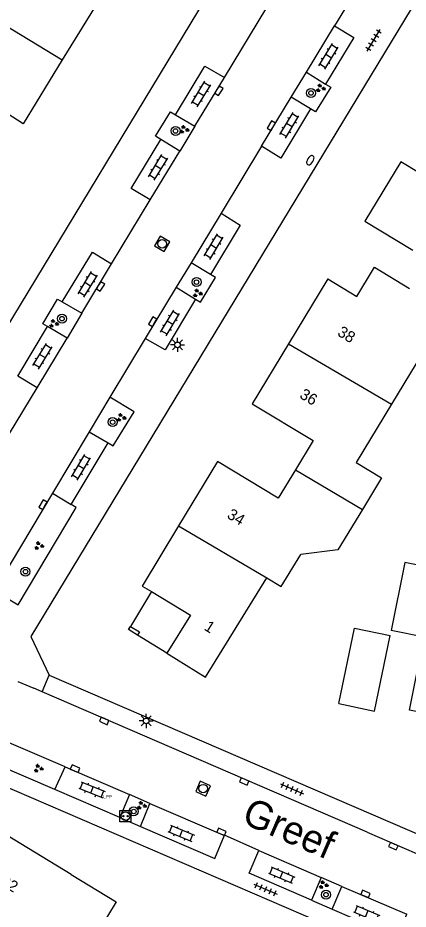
# Model space of a CAD drawing. Extents: x 136000 to 141014, y 402000 to 403500.
# Drawn here: x 138439.7 to 138474.4, y 402532.7 to 402611.9 of the extents above; entities that cross this region are included whole.
import ezdxf

# ---------------------------------------------------------------- set-up
doc = ezdxf.new("R2010")
doc.units = 0
for name, color, linetype in [('bp-grn-parkeervak', 7, 'Continuous'), ('gg-anno-huisnummerreeks BGT', 7, 'Continuous'), ('gg-anno-openbare ruimte label', 7, 'Continuous'), ('gg-bbg-bijgebouw', 7, 'Continuous'), ('gg-bbg-gedigitaliseerde bebouwing', 7, 'Continuous'), ('gg-bbg-gedigitaliseerde bijgebouw', 7, 'Continuous'), ('gg-bbg-hoofdgebouw', 7, 'Continuous'), ('gg-bbg-onder overbouw', 7, 'Continuous'), ('gg-bbg-pand overbouw', 7, 'Continuous'), ('gg-bbg-pilaar onder overbouw', 7, 'Continuous'), ('gg-bbg-pilaar pand', 7, 'Continuous'), ('gg-bbg-tussenscheiding', 7, 'Continuous'), ('gg-knt-verharding', 7, 'Continuous'), ('gg-knt-verharding nz', 7, 'Continuous'), ('gt-grn-weggrens', 7, 'Continuous'), ('gt-symb-boom', 7, 'Continuous'), ('gt-symb-brandkraan', 7, 'Continuous'), ('gt-symb-groenvak', 7, 'Continuous'), ('gt-symb-klinker verharding', 7, 'Continuous'), ('gt-symb-kolk', 7, 'Continuous'), ('gt-symb-laadpunt elektrisch vervoer', 7, 'Continuous'), ('gt-symb-lichtmast', 7, 'Continuous'), ('gt-symb-rioolschacht', 7, 'Continuous'), ('gt-symb-tegel verharding', 7, 'Continuous'), ('kenmerkpunt laadpunt parkeerplaats', 7, 'Continuous')]:
    doc.layers.add(name, color=color, linetype=linetype)

# ---------------------------------------------------------------- blocks, each defined once
blk = doc.blocks.new('gt0-KL1')
at = {"layer": 'gt-symb-klinker verharding'}
for p, q in [((-1.15, 0.3), (1.15, 0.3)), ((-1, -0.3), (-1, 0.3)), ((-0.5, 0.3), (-0.5, 0.45)), ((0, -0.3), (0, 0.3)), ((0.5, 0.3), (0.5, 0.45)), ((1, -0.3), (1, 0.3)), ((-1.15, -0.3), (1.15, -0.3)), ((-0.5, -0.45), (-0.5, -0.3)), ((0.5, -0.45), (0.5, -0.3))]:
    blk.add_line(p, q, dxfattribs=at)
blk = doc.blocks.new('gt0-GRVAK')
at = {"layer": 'gt-symb-groenvak'}
for p, q in [((-0.11, 0.189), (-0.228, 0.24)), ((-0.182, 0.153), (0.088, 0.153)), ((-0.091, 0.211), (-0.156, 0.322)), ((-0.047, 0.214), (-0.047, 0.393)), ((-0.004, 0.211), (0.061, 0.322)), ((0.015, 0.189), (0.133, 0.24)), ((0.262, -0.052), (0.197, 0.059)), ((0.305, -0.049), (0.305, 0.13)), ((0.349, -0.052), (0.414, 0.059)), ((-0.245, -0.228), (-0.363, -0.177)), ((-0.318, -0.264), (-0.047, -0.264)), ((-0.226, -0.206), (-0.291, -0.095)), ((-0.183, -0.203), (-0.183, -0.024)), ((-0.139, -0.206), (-0.074, -0.095)), ((-0.12, -0.228), (-0.002, -0.177)), ((0.243, -0.074), (0.125, -0.023)), ((0.17, -0.11), (0.441, -0.11)), ((0.368, -0.074), (0.486, -0.023))]:
    blk.add_line(p, q, dxfattribs=at)
blk = doc.blocks.new('gt0-BOOM')
at = {"layer": 'gt-symb-boom'}
for radius in [0.4, 0.2]:
    blk.add_circle((0, 0), radius, dxfattribs=at)
blk = doc.blocks.new('gt0-KOLK')
at = {"layer": 'gt-symb-kolk'}
blk.add_lwpolyline([(0, 0), (0.375, 0), (0.375, 0.4), (-0.375, 0.4), (-0.375, 0), (0, 0)], dxfattribs=at)
blk = doc.blocks.new('gt0-TEG1')
at = {"layer": 'gt-symb-tegel verharding'}
for p, q in [((-1.125, 0), (1.125, 0)), ((-0.9, -0.25), (-0.9, 0.25)), ((-0.45, -0.25), (-0.45, 0.25)), ((0, -0.25), (0, 0.25)), ((0.45, -0.25), (0.45, 0.25)), ((0.9, -0.25), (0.9, 0.25))]:
    blk.add_line(p, q, dxfattribs=at)
blk = doc.blocks.new('gt0-BR')
at = {"layer": 'gt-symb-brandkraan'}
for centre, radius, start, end in [((-0.244, 0), 0.206, 107.56694, 252.43307), ((0.599, -2.664), 3, 106.89205, 107.56694), ((0, -0.691), 0.938, 73.10799, 106.89205), ((-0.599, -2.664), 3, 72.43309, 73.10799), ((0.244, 0), 0.206, 287.56695, 72.43309), ((0.599, 2.664), 3, 252.43307, 253.10797), ((0, 0.691), 0.938, 253.10797, 286.89206), ((-0.599, 2.664), 3, 286.89206, 287.56695)]:
    blk.add_arc(centre, radius, start, end, dxfattribs=at)
blk = doc.blocks.new('gt0-LMAST')
at = {"layer": 'gt-symb-lichtmast'}
for p, q in [((-0.182, 0.173), (-0.447, 0.438)), ((-0.005, 0.246), (-0.005, 0.621)), ((0.172, 0.173), (0.437, 0.438)), ((-0.255, -0.004), (-0.63, -0.004)), ((-0.182, -0.181), (-0.447, -0.446)), ((-0.005, -0.254), (-0.005, -0.629)), ((0.437, -0.446), (0.172, -0.181)), ((0.245, -0.004), (0.62, -0.004))]:
    blk.add_line(p, q, dxfattribs=at)
blk.add_circle((-0.005, -0.004), 0.25, dxfattribs=at)
blk = doc.blocks.new('gt0-RS')
at = {"layer": 'gt-symb-rioolschacht'}
blk.add_lwpolyline([(-0.5, -0.5), (0.5, -0.5), (0.5, 0.5), (-0.5, 0.5)], close=True, dxfattribs=at)
blk.add_circle((0, 0), 0.375, dxfattribs=at)
blk = doc.blocks.new('gt0-LEV')
at = {"layer": 'gt-symb-laadpunt elektrisch vervoer'}
blk.add_lwpolyline([(-0.486, 0.501), (0.486, 0.501), (0.486, -0.499), (-0.486, -0.499)], close=True, dxfattribs=at)
for centre, radius in [((0, 0), 0.393), ((-0.186, 0), 0.0566), ((0.186, 0), 0.0566)]:
    blk.add_circle(centre, radius, dxfattribs=at)

msp = doc.modelspace()

# ---------------------------------------------------------------- linework, layer by layer
at = {"layer": 'bp-grn-parkeervak'}
msp.add_lwpolyline([(138449.654, 402542.907), (138448.805, 402540.882), (138443.032, 402543.364), (138443.949, 402545.366), (138449.654, 402542.907)], dxfattribs=at)
at = {"layer": 'gg-bbg-bijgebouw'}
msp.add_lwpolyline([(138468.2, 402550.99), (138471.37, 402550.33), (138472.761, 402557.041)], dxfattribs=at)
at = {"layer": 'gg-bbg-gedigitaliseerde bebouwing'}
msp.add_line((138456.39, 402553.341), (138461.835, 402562.138), dxfattribs=at)
for points in [[(138477.083, 402582.422), (138476.154, 402582.985), (138472.876, 402577.566)], [(138472.876, 402577.566), (138469.746, 402572.39), (138471.997, 402571.028), (138470.305, 402568.231)], [(138470.305, 402568.231), (138468.136, 402564.645), (138464.849, 402564.21)], [(138461.835, 402562.138), (138463.103, 402561.389), (138464.849, 402564.21)], [(138482.66, 402557.059), (138479.545, 402557.685), (138480.458, 402562.233), (138474.063, 402563.516), (138472.85, 402557.47)]]:
    msp.add_lwpolyline(points, dxfattribs=at)
at = {"layer": 'gg-bbg-gedigitaliseerde bijgebouw'}
msp.add_lwpolyline([(138468.2, 402550.99), (138469.594, 402557.686), (138472.761, 402557.041)], dxfattribs=at)
at = {"layer": 'gg-bbg-hoofdgebouw'}
for p, q in [((138467.24, 402588.68), (138463.753, 402582.913)), ((138452.97, 402555.46), (138456.39, 402553.341))]:
    msp.add_line(p, q, dxfattribs=at)
for points in [[(138440.887, 402621.328), (138440.87, 402621.3), (138443.4, 402619.76), (138441.59, 402616.811), (138446.98, 402613.52), (138443.683, 402608.125)], [(138443.683, 402608.125), (138440.22, 402602.46), (138434.92, 402605.85), (138433.273, 402603.1)], [(138477.003, 402597.084), (138473.719, 402599.074), (138470.527, 402593.806), (138474.786, 402591.225)], [(138467.24, 402588.68), (138469.801, 402587.121), (138471.295, 402589.574)], [(138471.295, 402589.574), (138471.386, 402589.724), (138474.486, 402587.836)], [(138463.753, 402582.913), (138460.54, 402577.6), (138465.94, 402574.34), (138464.359, 402571.733)], [(138464.359, 402571.733), (138462.84, 402569.23), (138457.45, 402572.49), (138453.999, 402566.763)], [(138453.999, 402566.763), (138450.78, 402561.42), (138451.599, 402560.927)], [(138481.1, 402549.079), (138474.47, 402550.41), (138475.77, 402556.88), (138472.85, 402557.47)], [(138444.47, 402535.83), (138437.4, 402540.11), (138433.81, 402533.97), (138439.51, 402530.63), (138438.03, 402528.1)], [(138444.47, 402535.83), (138448.474, 402533.406), (138446.83, 402530.69)]]:
    msp.add_lwpolyline(points, dxfattribs=at)
at = {"layer": 'gg-bbg-onder overbouw'}
msp.add_lwpolyline([(138451.599, 402560.927), (138455.07, 402558.84), (138452.97, 402555.46)], dxfattribs=at)
at = {"layer": 'gg-bbg-pand overbouw'}
for p, q in [((138451.599, 402560.927), (138449.732, 402557.844)), ((138452.97, 402555.46), (138450.36, 402557.077))]:
    msp.add_line(p, q, dxfattribs=at)
at = {"layer": 'gg-bbg-pilaar onder overbouw'}
msp.add_lwpolyline([(138449.732, 402557.844), (138450.529, 402557.349), (138450.36, 402557.077)], dxfattribs=at)
at = {"layer": 'gg-bbg-pilaar pand'}
msp.add_lwpolyline([(138450.36, 402557.077), (138449.563, 402557.572), (138449.732, 402557.844)], dxfattribs=at)
at = {"layer": 'gg-bbg-tussenscheiding'}
for p, q in [((138435.157, 402613.293), (138443.683, 402608.125)), ((138463.753, 402582.913), (138472.876, 402577.566)), ((138464.359, 402571.733), (138470.305, 402568.231)), ((138453.999, 402566.763), (138461.835, 402562.138))]:
    msp.add_line(p, q, dxfattribs=at)
at = {"layer": 'gg-knt-verharding'}
for p, q in [((138435.433, 402578.89), (138496.01, 402678.97)), ((138472.052, 402618.123), (138467.821, 402611.147)), ((138458.059, 402606.554), (138461.831, 402612.762)), ((138463.981, 402604.804), (138465.341, 402607.025)), ((138465.341, 402607.025), (138467.035, 402605.983)), ((138465.707, 402603.794), (138463.981, 402604.804)), ((138453.742, 402603.261), (138455.446, 402602.255)), ((138455.446, 402602.255), (138454.104, 402600.02)), ((138454.104, 402600.02), (138452.418, 402601.059)), ((138461.347, 402600.456), (138457.781, 402594.52)), ((138448.066, 402590.02), (138451.496, 402595.713)), ((138455.111, 402590.114), (138453.787, 402587.945)), ((138456.818, 402589.083), (138455.111, 402590.114)), ((138453.787, 402587.945), (138455.489, 402586.896)), ((138443.692, 402586.653), (138445.413, 402585.651)), ((138445.413, 402585.651), (138444.11, 402583.437)), ((138444.11, 402583.437), (138442.378, 402584.446)), ((138451.03, 402583.389), (138447.896, 402578.185)), ((138439.008, 402574.952), (138441.462, 402579.031)), ((138447.896, 402578.185), (138446.066, 402575.102)), ((138446.066, 402575.102), (138447.752, 402574.13)), ((138444.468, 402568.66), (138447.752, 402574.13)), ((138442.818, 402569.673), (138438.124, 402561.841)), ((138442.818, 402569.673), (138444.468, 402568.66)), ((138439.745, 402552.964), (138441.154, 402552.364)), ((138442.53, 402553.52), (138479.112, 402537.709)), ((138441.892, 402552.045), (138441.154, 402552.364)), ((138443.949, 402545.366), (138437.134, 402548.302)), ((138443.032, 402543.364), (138436, 402546.398)), ((138492.94, 402520.19), (138435.23, 402545.105)), ((138443.032, 402543.364), (138443.949, 402545.366)), ((138448.805, 402540.882), (138443.032, 402543.364)), ((138449.654, 402542.907), (138448.805, 402540.882)), ((138451.462, 402542.111), (138449.654, 402542.907)), ((138450.629, 402540.089), (138451.462, 402542.111)), ((138448.805, 402540.882), (138450.629, 402540.089)), ((138470.71, 402539.569), (138480.591, 402535.297)), ((138461.123, 402537.963), (138458.066, 402539.303)), ((138466.644, 402535.561), (138465.779, 402533.543)), ((138468.478, 402534.767), (138466.644, 402535.561)), ((138467.61, 402532.749), (138468.478, 402534.767)), ((138465.779, 402533.543), (138467.61, 402532.749))]:
    msp.add_line(p, q, dxfattribs=at)
for points in [[(138528.998, 402699.26), (138525.93, 402697.45), (138440.91, 402556.93), (138442.53, 402553.52)], [(138467.821, 402611.147), (138469.544, 402610.122), (138467.035, 402605.983)], [(138453.742, 402603.261), (138456.342, 402607.555), (138458.059, 402606.554)], [(138467.035, 402605.983), (138467.504, 402605.711), (138466.155, 402603.507), (138465.707, 402603.794)], [(138452.418, 402601.059), (138451.965, 402601.366), (138453.294, 402603.525), (138453.742, 402603.261)], [(138465.707, 402603.794), (138463.058, 402599.403), (138461.347, 402600.456)], [(138451.496, 402595.713), (138449.811, 402596.72), (138452.418, 402601.059)], [(138457.781, 402594.52), (138459.467, 402593.451), (138456.818, 402589.083)], [(138443.692, 402586.653), (138446.355, 402591.05), (138448.066, 402590.02)], [(138455.489, 402586.896), (138455.94, 402586.618), (138457.272, 402588.808), (138456.818, 402589.083)], [(138442.378, 402584.446), (138441.956, 402584.707), (138443.264, 402586.899), (138443.692, 402586.653)], [(138455.489, 402586.896), (138452.797, 402582.383), (138451.03, 402583.389)], [(138441.462, 402579.031), (138439.753, 402580.061), (138442.378, 402584.446)], [(138447.752, 402574.13), (138448.211, 402573.865), (138450.07, 402576.876), (138447.896, 402578.185)], [(138437.605, 402561.064), (138439.786, 402559.743), (138444.92, 402568.383), (138444.468, 402568.66)], [(138470.71, 402539.569), (138459.894, 402544.263), (138441.892, 402552.045)], [(138450.629, 402540.089), (138457.205, 402537.234), (138458.066, 402539.303)], [(138465.779, 402533.543), (138460.254, 402535.934), (138461.123, 402537.963)], [(138467.61, 402532.749), (138473.369, 402530.253), (138474.228, 402532.298)]]:
    msp.add_lwpolyline(points, dxfattribs=at)
at = {"layer": 'gg-knt-verharding nz'}
for p, q in [((138465.341, 402607.025), (138467.821, 402611.147)), ((138455.446, 402602.255), (138458.059, 402606.554)), ((138461.347, 402600.456), (138463.981, 402604.804)), ((138451.496, 402595.713), (138454.104, 402600.02)), ((138457.781, 402594.52), (138455.111, 402590.114)), ((138445.413, 402585.651), (138448.066, 402590.02)), ((138453.787, 402587.945), (138451.03, 402583.389)), ((138441.462, 402579.031), (138444.11, 402583.437)), ((138446.066, 402575.102), (138442.818, 402569.673)), ((138443.949, 402545.366), (138449.654, 402542.907)), ((138461.123, 402537.963), (138466.644, 402535.561)), ((138468.478, 402534.767), (138474.228, 402532.298))]:
    msp.add_line(p, q, dxfattribs=at)
msp.add_lwpolyline([(138451.462, 402542.111), (138457.728, 402539.428), (138458.066, 402539.303)], dxfattribs=at)
at = {"layer": 'gt-grn-weggrens'}
msp.add_line((138441.892, 402552.045), (138442.53, 402553.52), dxfattribs=at)

# ---------------------------------------------------------------- block references
at = {"layer": 'gt-symb-boom'}
for p in [(138465.737, 402605.186), (138453.731, 402601.817), (138455.593, 402588.403), (138443.668, 402585.162), (138448.155, 402575.971), (138440.425, 402562.705), (138450.026, 402541.414), (138467.077, 402534.029)]:
    msp.add_blockref('gt0-BOOM', p, dxfattribs=at)
at = {"layer": 'gt-symb-brandkraan', "rotation": -121.1798177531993}
msp.add_blockref('gt0-BR', (138465.679, 402599.22), dxfattribs=at)
at = {"layer": 'gt-symb-groenvak'}
for p in [(138466.578, 402605.612), (138454.486, 402601.932), (138455.669, 402587.409), (138442.921, 402584.715), (138448.901, 402576.369), (138441.606, 402565), (138441.559, 402545.235), (138450.71, 402541.949), (138466.829, 402534.905)]:
    msp.add_blockref('gt0-GRVAK', p, dxfattribs=at)
at = {"layer": 'gt-symb-klinker verharding'}
for p, rotation in [((138467.301, 402608.438), 58.741514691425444), ((138455.998, 402605.086), 58.741514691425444), ((138463.818, 402602.326), 58.741514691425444), ((138452.186, 402598.581), 58.741514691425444), ((138457.115, 402591.549), 58.741514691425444), ((138445.944, 402588.198), 58.74151468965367), ((138453.238, 402584.781), 58.741514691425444), ((138441.935, 402581.823), 58.74151468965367), ((138445.352, 402571.966), 59.252527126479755), ((138446.322, 402543.326), -21.843976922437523), ((138454.23, 402539.473), -23.130909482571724), ((138463.141, 402535.771), -23.130909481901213), ((138470.681, 402532.344), -23.130909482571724)]:
    msp.add_blockref('gt0-KL1', p, dxfattribs=dict(at, rotation=rotation))
at = {"layer": 'gt-symb-kolk'}
for p, rotation in [((138457.407, 402605.482), -121.41597875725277), ((138462.398, 402602.191), 59.33107335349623), ((138446.911, 402588.117), -121.17981775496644), ((138451.871, 402584.779), 58.662794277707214), ((138442.143, 402568.547), 59.12470831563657), ((138447.478, 402549.634), 156.61335784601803), ((138444.746, 402545.029), -22.95036300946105), ((138459.894, 402544.263), 156.53799977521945), ((138457.728, 402539.428), -23.20611458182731), ((138473.123, 402538.519), 156.48544331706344), ((138470.495, 402533.911), -23.025492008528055)]:
    msp.add_blockref('gt0-KOLK', p, dxfattribs=dict(at, rotation=rotation))
at = {"layer": 'gt-symb-laadpunt elektrisch vervoer'}
msp.add_blockref('gt0-LEV', (138449.291, 402540.998), dxfattribs=at)
at = {"layer": 'gt-symb-lichtmast'}
for p in [(138453.907, 402582.831), (138451.132, 402549.451)]:
    msp.add_blockref('gt0-LMAST', p, dxfattribs=at)
at = {"layer": 'gt-symb-rioolschacht'}
for p, rotation in [((138452.546, 402591.796), -120.5904354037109), ((138456.176, 402543.445), 66.17710050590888)]:
    msp.add_blockref('gt0-RS', p, dxfattribs=dict(at, rotation=rotation))
at = {"layer": 'gt-symb-tegel verharding'}
for p, rotation in [((138471.297, 402609.854), 58.86920085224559), ((138464.058, 402543.429), -23.334041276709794), ((138461.72, 402534.522), -23.334041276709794)]:
    msp.add_blockref('gt0-TEG1', p, dxfattribs=dict(at, rotation=rotation))

# ---------------------------------------------------------------- texts
at = {"layer": 'gg-anno-huisnummerreeks BGT'}
for s, rotation, p in [('38', 328.9, (138468.005, 402583.714)), ('36', 328.9, (138464.655, 402578.174)), ('34', 328.9, (138458.218, 402567.519)), ('1', 328.2, (138456.194, 402557.581)), ('32', 329.7, (138438.108, 402534.937))]:
    msp.add_text(s, height=1, rotation=rotation, dxfattribs=at).set_placement(p)
at = {"layer": 'gg-anno-openbare ruimte label'}
msp.add_text('Greef', height=2.5, rotation=336.6, dxfattribs=at).set_placement((138459.482, 402540.442))
at = {"layer": 'kenmerkpunt laadpunt parkeerplaats'}
msp.add_text('LPP', height=0.3, dxfattribs=at).set_placement((138447.316, 402542.567))

doc.saveas('drawing.dxf')
